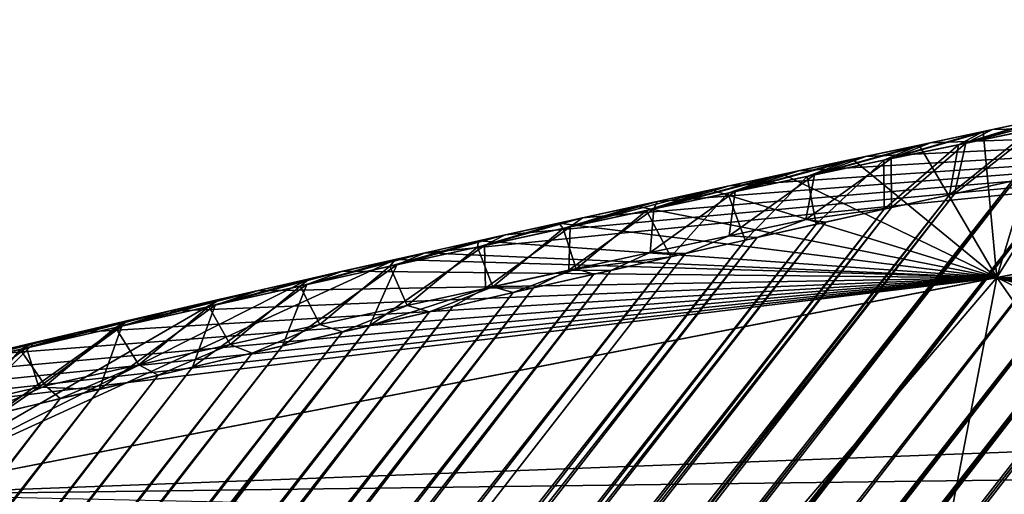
# Model space of a CAD drawing. Header units: millimetres. Extents: x -24 to 118, y -375 to 355.
# Tile 257 of 272: x 108.29 to 110.75, y 213.81 to 215. Entities that reach past the tile are written whole.
import ezdxf

# ---------------------------------------------------------------- set-up
doc = ezdxf.new("R2010")
doc.units = ezdxf.units.MM
doc.header["$LTSCALE"] = 52.148148
for name, color, linetype in [('16', 7, 'CONTINUOUS'), ('24', 7, 'CONTINUOUS'), ('48', 7, 'CONTINUOUS'), ('50', 7, 'CONTINUOUS')]:
    doc.layers.add(name, color=color, linetype=linetype)

msp = doc.modelspace()

# ---------------------------------------------------------------- linework, layer by layer
at = {"layer": '16', "color": 7, "linetype": 'CONTINUOUS', "true_color": 0xe0f2ff}
for points in [[(112.911, 214.7737, -10.0936), (110.7353, 214.3508, -13.6398), (111.0033, 214.7792, -9.2048), (112.911, 214.7737, -10.0936)], [(111.0033, 214.7792, -9.2048), (110.7353, 214.3508, -13.6398), (110.8554, 214.7483, -9.5427), (111.0033, 214.7792, -9.2048)], [(110.7326, 214.3502, 13.6434), (112.909, 214.7733, 10.0977), (109.3072, 214.4132, 12.5663), (110.7326, 214.3502, 13.6434)], [(109.3072, 214.4132, 12.5663), (112.909, 214.7733, 10.0977), (109.507, 214.4578, 12.2158), (109.3072, 214.4132, 12.5663)], [(109.507, 214.4578, 12.2158), (112.909, 214.7733, 10.0977), (109.7001, 214.5005, 11.8679), (109.507, 214.4578, 12.2158)], [(109.7001, 214.5005, 11.8679), (112.909, 214.7733, 10.0977), (109.8866, 214.5413, 11.5224), (109.7001, 214.5005, 11.8679)], [(109.8866, 214.5413, 11.5224), (112.909, 214.7733, 10.0977), (110.0667, 214.5804, 11.1793), (109.8866, 214.5413, 11.5224)], [(110.0667, 214.5804, 11.1793), (112.909, 214.7733, 10.0977), (110.2404, 214.6179, 10.8386), (110.0667, 214.5804, 11.1793)], [(110.2404, 214.6179, 10.8386), (112.909, 214.7733, 10.0977), (110.4078, 214.6537, 10.5003), (110.2404, 214.6179, 10.8386)], [(110.4078, 214.6537, 10.5003), (112.909, 214.7733, 10.0977), (110.5691, 214.688, 10.1645), (110.4078, 214.6537, 10.5003)], [(110.5691, 214.688, 10.1645), (112.909, 214.7733, 10.0977), (110.7243, 214.7208, 9.8309), (110.5691, 214.688, 10.1645)], [(110.7243, 214.7208, 9.8309), (112.909, 214.7733, 10.0977), (110.8736, 214.7522, 9.4997), (110.7243, 214.7208, 9.8309)], [(112.909, 214.7733, 10.0977), (110.7326, 214.3502, 13.6434), (114.5813, 214.4613, 11.1185), (112.909, 214.7733, 10.0977)], [(110.7353, 214.3508, -13.6398), (112.911, 214.7737, -10.0936), (112.7581, 214.0784, -14.2887), (110.7353, 214.3508, -13.6398)], [(110.8554, 214.7483, -9.5427), (110.7353, 214.3508, -13.6398), (110.7013, 214.7159, -9.8829), (110.8554, 214.7483, -9.5427)], [(110.7013, 214.7159, -9.8829), (110.7353, 214.3508, -13.6398), (110.541, 214.682, -10.2257), (110.7013, 214.7159, -9.8829)], [(110.541, 214.682, -10.2257), (110.7353, 214.3508, -13.6398), (110.3742, 214.6465, -10.5709), (110.541, 214.682, -10.2257)], [(110.3742, 214.6465, -10.5709), (110.7353, 214.3508, -13.6398), (110.2009, 214.6093, -10.9186), (110.3742, 214.6465, -10.5709)], [(110.2009, 214.6093, -10.9186), (110.7353, 214.3508, -13.6398), (110.021, 214.5704, -11.2689), (110.2009, 214.6093, -10.9186)], [(110.021, 214.5704, -11.2689), (110.7353, 214.3508, -13.6398), (109.8344, 214.5298, -11.6217), (110.021, 214.5704, -11.2689)], [(109.8344, 214.5298, -11.6217), (110.7353, 214.3508, -13.6398), (109.6409, 214.4873, -11.977), (109.8344, 214.5298, -11.6217)], [(109.6409, 214.4873, -11.977), (110.7353, 214.3508, -13.6398), (109.4405, 214.4429, -12.3349), (109.6409, 214.4873, -11.977)], [(114.5813, 214.4613, 11.1185), (110.7326, 214.3502, 13.6434), (114.1627, 214.375, 11.9388), (114.5813, 214.4613, 11.1185)], [(109.4405, 214.4429, -12.3349), (110.7353, 214.3508, -13.6398), (109.233, 214.3965, -12.6953), (109.4405, 214.4429, -12.3349)], [(109.1006, 214.3667, 12.9192), (110.7326, 214.3502, 13.6434), (109.3072, 214.4132, 12.5663), (109.1006, 214.3667, 12.9192)], [(110.7353, 214.3508, -13.6398), (107.9526, 213.8099, -16.7142), (109.233, 214.3965, -12.6953), (110.7353, 214.3508, -13.6398)], [(109.233, 214.3965, -12.6953), (107.9526, 213.8099, -16.7142), (109.018, 214.3478, -13.059), (109.233, 214.3965, -12.6953)], [(108.8871, 214.318, 13.2747), (110.7326, 214.3502, 13.6434), (109.1006, 214.3667, 12.9192), (108.8871, 214.318, 13.2747)], [(114.1627, 214.375, 11.9388), (110.7326, 214.3502, 13.6434), (113.7183, 214.2824, 12.741), (114.1627, 214.375, 11.9388)], [(107.9493, 213.8092, 16.7173), (110.7326, 214.3502, 13.6434), (107.294, 213.9358, 15.69), (107.9493, 213.8092, 16.7173)], [(107.294, 213.9358, 15.69), (110.7326, 214.3502, 13.6434), (107.5021, 213.9879, 15.3944), (107.294, 213.9358, 15.69)], [(107.5021, 213.9879, 15.3944), (110.7326, 214.3502, 13.6434), (107.7264, 214.0433, 15.0699), (107.5021, 213.9879, 15.3944)], [(107.7264, 214.0433, 15.0699), (110.7326, 214.3502, 13.6434), (107.9609, 214.1003, 14.7236), (107.7264, 214.0433, 15.0699)], [(110.7326, 214.3502, 13.6434), (107.9493, 213.8092, 16.7173), (112.2445, 213.971, 15.0179), (110.7326, 214.3502, 13.6434)], [(107.9526, 213.8099, -16.7142), (110.7353, 214.3508, -13.6398), (110.0036, 213.4931, -17.704), (107.9526, 213.8099, -16.7142)], [(109.018, 214.3478, -13.059), (107.9526, 213.8099, -16.7142), (108.7946, 214.2967, -13.427), (109.018, 214.3478, -13.059)], [(107.9609, 214.1003, 14.7236), (110.7326, 214.3502, 13.6434), (108.2023, 214.1582, 14.3592), (107.9609, 214.1003, 14.7236)], [(108.2023, 214.1582, 14.3592), (110.7326, 214.3502, 13.6434), (108.4381, 214.214, 13.9945), (108.2023, 214.1582, 14.3592)], [(108.4381, 214.214, 13.9945), (110.7326, 214.3502, 13.6434), (108.6664, 214.2672, 13.633), (108.4381, 214.214, 13.9945)], [(108.6664, 214.2672, 13.633), (110.7326, 214.3502, 13.6434), (108.8871, 214.318, 13.2747), (108.6664, 214.2672, 13.633)], [(110.0036, 213.4931, -17.704), (110.7353, 214.3508, -13.6398), (110.5937, 213.6184, -17.07), (110.0036, 213.4931, -17.704)], [(110.5937, 213.6184, -17.07), (110.7353, 214.3508, -13.6398), (111.1638, 213.7395, -16.4125), (110.5937, 213.6184, -17.07)], [(113.7183, 214.2824, 12.741), (110.7326, 214.3502, 13.6434), (113.2495, 214.1839, 13.5226), (113.7183, 214.2824, 12.741)], [(113.2495, 214.1839, 13.5226), (110.7326, 214.3502, 13.6434), (112.7577, 214.08, 14.2821), (113.2495, 214.1839, 13.5226)], [(112.7577, 214.08, 14.2821), (110.7326, 214.3502, 13.6434), (112.2445, 213.971, 15.0179), (112.7577, 214.08, 14.2821)], [(111.1638, 213.7395, -16.4125), (110.7353, 214.3508, -13.6398), (111.7147, 213.8567, -15.7299), (111.1638, 213.7395, -16.4125)], [(111.7147, 213.8567, -15.7299), (110.7353, 214.3508, -13.6398), (112.2465, 213.9698, -15.0218), (111.7147, 213.8567, -15.7299)], [(112.2465, 213.9698, -15.0218), (110.7353, 214.3508, -13.6398), (112.7581, 214.0784, -14.2887), (112.2465, 213.9698, -15.0218)], [(108.7946, 214.2967, -13.427), (107.9526, 213.8099, -16.7142), (108.5648, 214.2435, -13.796), (108.7946, 214.2967, -13.427)], [(108.5648, 214.2435, -13.796), (107.9526, 213.8099, -16.7142), (108.3308, 214.1886, -14.1623), (108.5648, 214.2435, -13.796)], [(108.3308, 214.1886, -14.1623), (107.9526, 213.8099, -16.7142), (108.1006, 214.1339, -14.5145), (108.3308, 214.1886, -14.1623)], [(112.2445, 213.971, 15.0179), (107.9493, 213.8092, 16.7173), (111.7108, 213.8575, 15.7289), (112.2445, 213.971, 15.0179)], [(111.7108, 213.8575, 15.7289), (107.9493, 213.8092, 16.7173), (111.1577, 213.7397, 16.4144), (111.7108, 213.8575, 15.7289)], [(108.2199, 213.1194, -19.3662), (107.9526, 213.8099, -16.7142), (108.8687, 213.2531, -18.8062), (108.2199, 213.1194, -19.3662)], [(108.8687, 213.2531, -18.8062), (107.9526, 213.8099, -16.7142), (109.4106, 213.3677, -18.2974), (108.8687, 213.2531, -18.8062)], [(109.4106, 213.3677, -18.2974), (107.9526, 213.8099, -16.7142), (110.0036, 213.4931, -17.704), (109.4106, 213.3677, -18.2974)]]:
    msp.add_3dface(points, dxfattribs=at)
at = {"layer": '24', "color": 7, "linetype": 'CONTINUOUS', "true_color": 0xe0f2ff}
for points in [[(102.1395, 201.5855, 1.6905), (102.0996, 201.5706, 2.0371), (112.5749, 214.9739, 2.0189), (102.1395, 201.5855, 1.6905)], [(112.5749, 214.9739, 2.0189), (102.0996, 201.5706, 2.0371), (112.5417, 214.9671, 2.319), (112.5749, 214.9739, 2.0189)], [(102.1203, 201.58, -1.8858), (102.1557, 201.5923, -1.542), (112.5839, 214.9758, -1.9331), (102.1203, 201.58, -1.8858)], [(112.5422, 214.9672, -2.3188), (102.1203, 201.58, -1.8858), (112.5839, 214.9758, -1.9331), (112.5422, 214.9672, -2.3188)], [(102.1713, 201.5964, 1.3426), (102.1395, 201.5855, 1.6905), (112.6273, 214.9846, 1.4235), (102.1713, 201.5964, 1.3426)], [(112.6273, 214.9846, 1.4235), (102.1395, 201.5855, 1.6905), (112.6034, 214.9797, 1.7204), (112.6273, 214.9846, 1.4235)], [(112.6034, 214.9797, 1.7204), (102.1395, 201.5855, 1.6905), (112.5749, 214.9739, 2.0189), (112.6034, 214.9797, 1.7204)], [(102.1557, 201.5923, -1.542), (102.1833, 201.6007, -1.1921), (112.6179, 214.9827, -1.5499), (102.1557, 201.5923, -1.542)], [(112.5839, 214.9758, -1.9331), (102.1557, 201.5923, -1.542), (112.6179, 214.9827, -1.5499), (112.5839, 214.9758, -1.9331)], [(102.1951, 201.6038, 0.9898), (102.1713, 201.5964, 1.3426), (112.6466, 214.9886, 1.128), (102.1951, 201.6038, 0.9898)], [(112.6466, 214.9886, 1.128), (102.1713, 201.5964, 1.3426), (112.6273, 214.9846, 1.4235), (112.6466, 214.9886, 1.128)], [(102.1833, 201.6007, -1.1921), (102.2037, 201.6064, -0.8339), (112.6444, 214.9881, -1.1693), (102.1833, 201.6007, -1.1921)], [(112.6179, 214.9827, -1.5499), (102.1833, 201.6007, -1.1921), (112.6444, 214.9881, -1.1693), (112.6179, 214.9827, -1.5499)], [(102.2116, 201.6084, 0.6295), (102.1951, 201.6038, 0.9898), (112.6615, 214.9916, 0.8339), (102.2116, 201.6084, 0.6295)], [(112.6615, 214.9916, 0.8339), (102.1951, 201.6038, 0.9898), (112.6466, 214.9886, 1.128), (112.6615, 214.9916, 0.8339)], [(102.2037, 201.6064, -0.8339), (102.2168, 201.6098, -0.47), (112.6634, 214.992, -0.7909), (102.2037, 201.6064, -0.8339)], [(112.6444, 214.9881, -1.1693), (102.2037, 201.6064, -0.8339), (112.6634, 214.992, -0.7909), (112.6444, 214.9881, -1.1693)], [(102.2208, 201.6108, 0.2644), (102.2116, 201.6084, 0.6295), (112.6719, 214.9937, 0.5411), (102.2208, 201.6108, 0.2644)], [(112.6719, 214.9937, 0.5411), (102.2116, 201.6084, 0.6295), (112.6615, 214.9916, 0.8339), (112.6719, 214.9937, 0.5411)], [(102.2168, 201.6098, -0.47), (102.2225, 201.6112, -0.103), (112.6751, 214.9944, -0.4148), (102.2168, 201.6098, -0.47)], [(112.6634, 214.992, -0.7909), (102.2168, 201.6098, -0.47), (112.6751, 214.9944, -0.4148), (112.6634, 214.992, -0.7909)], [(102.2225, 201.6112, -0.103), (102.2208, 201.6108, 0.2644), (112.6794, 214.9953, -0.0406), (102.2225, 201.6112, -0.103)], [(112.6794, 214.9953, -0.0406), (102.2208, 201.6108, 0.2644), (112.6778, 214.995, 0.2496), (112.6794, 214.9953, -0.0406)], [(112.6778, 214.995, 0.2496), (102.2208, 201.6108, 0.2644), (112.6719, 214.9937, 0.5411), (112.6778, 214.995, 0.2496)], [(112.6751, 214.9944, -0.4148), (102.2225, 201.6112, -0.103), (112.6794, 214.9953, -0.0406), (112.6751, 214.9944, -0.4148)], [(101.9974, 201.5307, 2.7218), (101.9364, 201.5066, 3.0574), (112.4612, 214.9505, 2.9242), (101.9974, 201.5307, 2.7218)], [(112.4612, 214.9505, 2.9242), (101.9364, 201.5066, 3.0574), (112.4138, 214.9407, 3.2294), (112.4612, 214.9505, 2.9242)], [(101.9676, 201.5194, -2.8985), (102.0256, 201.543, -2.565), (112.4927, 214.957, -2.7072), (101.9676, 201.5194, -2.8985)], [(112.4353, 214.9452, -3.0985), (101.9676, 201.5194, -2.8985), (112.4927, 214.957, -2.7072), (112.4353, 214.9452, -3.0985)], [(102.052, 201.5522, 2.3813), (101.9974, 201.5307, 2.7218), (112.5039, 214.9593, 2.6207), (102.052, 201.5522, 2.3813)], [(112.5039, 214.9593, 2.6207), (101.9974, 201.5307, 2.7218), (112.4612, 214.9505, 2.9242), (112.5039, 214.9593, 2.6207)], [(102.0256, 201.543, -2.565), (102.0767, 201.5633, -2.2272), (112.5422, 214.9672, -2.3188), (102.0256, 201.543, -2.565)], [(112.4927, 214.957, -2.7072), (102.0256, 201.543, -2.565), (112.5422, 214.9672, -2.3188), (112.4927, 214.957, -2.7072)], [(102.0996, 201.5706, 2.0371), (102.052, 201.5522, 2.3813), (112.5417, 214.9671, 2.319), (102.0996, 201.5706, 2.0371)], [(112.5417, 214.9671, 2.319), (102.052, 201.5522, 2.3813), (112.5039, 214.9593, 2.6207), (112.5417, 214.9671, 2.319)], [(102.0767, 201.5633, -2.2272), (102.1203, 201.58, -1.8858), (112.5422, 214.9672, -2.3188), (102.0767, 201.5633, -2.2272)], [(101.8132, 201.4558, -3.6391), (101.9035, 201.493, -3.2266), (112.3265, 214.9226, -3.7309), (101.8132, 201.4558, -3.6391)], [(112.2642, 214.9097, -4.0502), (101.8132, 201.4558, -3.6391), (112.3265, 214.9226, -3.7309), (112.2642, 214.9097, -4.0502)], [(101.9364, 201.5066, 3.0574), (101.8609, 201.4765, 3.4277), (112.4138, 214.9407, 3.2294), (101.9364, 201.5066, 3.0574)], [(112.4138, 214.9407, 3.2294), (101.8609, 201.4765, 3.4277), (112.3614, 214.9298, 3.5365), (112.4138, 214.9407, 3.2294)], [(112.3614, 214.9298, 3.5365), (101.8609, 201.4765, 3.4277), (112.304, 214.9179, 3.8455), (112.3614, 214.9298, 3.5365)], [(101.9035, 201.493, -3.2266), (101.9676, 201.5194, -2.8985), (112.4353, 214.9452, -3.0985), (101.9035, 201.493, -3.2266)], [(112.3835, 214.9344, -3.4138), (101.9035, 201.493, -3.2266), (112.4353, 214.9452, -3.0985), (112.3835, 214.9344, -3.4138)], [(112.3265, 214.9226, -3.7309), (101.9035, 201.493, -3.2266), (112.3835, 214.9344, -3.4138), (112.3265, 214.9226, -3.7309)], [(101.7791, 201.4438, 3.7887), (101.6917, 201.4084, 4.1388), (112.2415, 214.9049, 4.1565), (101.7791, 201.4438, 3.7887)], [(112.2415, 214.9049, 4.1565), (101.6917, 201.4084, 4.1388), (112.1739, 214.8908, 4.4695), (112.2415, 214.9049, 4.1565)], [(101.7156, 201.4156, -4.0391), (101.8132, 201.4558, -3.6391), (112.2642, 214.9097, -4.0502), (101.7156, 201.4156, -4.0391)], [(112.1964, 214.8956, -4.3716), (101.7156, 201.4156, -4.0391), (112.2642, 214.9097, -4.0502), (112.1964, 214.8956, -4.3716)], [(101.8609, 201.4765, 3.4277), (101.7791, 201.4438, 3.7887), (112.304, 214.9179, 3.8455), (101.8609, 201.4765, 3.4277)], [(112.304, 214.9179, 3.8455), (101.7791, 201.4438, 3.7887), (112.2415, 214.9049, 4.1565), (112.304, 214.9179, 3.8455)], [(101.5964, 201.3673, 4.4796), (101.4935, 201.3203, 4.8117), (112.1011, 214.8756, 4.7845), (101.5964, 201.3673, 4.4796)], [(112.1011, 214.8756, 4.7845), (101.4935, 201.3203, 4.8117), (112.0502, 214.865, 4.9932), (112.1011, 214.8756, 4.7845)], [(101.4967, 201.32, -4.7997), (101.6111, 201.3716, -4.4255), (112.1231, 214.8803, -4.6951), (101.4967, 201.32, -4.7997)], [(112.0442, 214.8638, -5.0209), (101.4967, 201.32, -4.7997), (112.1231, 214.8803, -4.6951), (112.0442, 214.8638, -5.0209)], [(101.6917, 201.4084, 4.1388), (101.5964, 201.3673, 4.4796), (112.1739, 214.8908, 4.4695), (101.6917, 201.4084, 4.1388)], [(112.1739, 214.8908, 4.4695), (101.5964, 201.3673, 4.4796), (112.1011, 214.8756, 4.7845), (112.1739, 214.8908, 4.4695)], [(101.6111, 201.3716, -4.4255), (101.7156, 201.4156, -4.0391), (112.1964, 214.8956, -4.3716), (101.6111, 201.3716, -4.4255)], [(112.1231, 214.8803, -4.6951), (101.6111, 201.3716, -4.4255), (112.1964, 214.8956, -4.3716), (112.1231, 214.8803, -4.6951)], [(101.3741, 201.2621, -5.1626), (101.4967, 201.32, -4.7997), (112.0442, 214.8638, -5.0209), (101.3741, 201.2621, -5.1626)], [(111.9556, 214.8452, -5.3636), (101.3741, 201.2621, -5.1626), (112.0442, 214.8638, -5.0209), (111.9556, 214.8452, -5.3636)], [(101.4935, 201.3203, 4.8117), (101.3842, 201.2688, 5.1358), (112.0502, 214.865, 4.9932), (101.4935, 201.3203, 4.8117)], [(112.0502, 214.865, 4.9932), (101.3842, 201.2688, 5.1358), (111.9392, 214.8417, 5.4212), (112.0502, 214.865, 4.9932)], [(101.2449, 201.1997, -5.5151), (101.3741, 201.2621, -5.1626), (111.869, 214.827, -5.6794), (101.2449, 201.1997, -5.5151)], [(111.7726, 214.8066, -6.0123), (101.2449, 201.1997, -5.5151), (111.869, 214.827, -5.6794), (111.7726, 214.8066, -6.0123)], [(101.3842, 201.2688, 5.1358), (101.2698, 201.214, 5.452), (111.9392, 214.8417, 5.4212), (101.3842, 201.2688, 5.1358)], [(111.9392, 214.8417, 5.4212), (101.2698, 201.214, 5.452), (111.85, 214.8229, 5.7428), (111.9392, 214.8417, 5.4212)], [(111.869, 214.827, -5.6794), (101.3741, 201.2621, -5.1626), (111.9556, 214.8452, -5.3636), (111.869, 214.827, -5.6794)], [(101.1516, 201.1573, 5.7609), (100.9901, 201.081, 6.1618), (111.7552, 214.8029, 6.0667), (101.1516, 201.1573, 5.7609)], [(111.7552, 214.8029, 6.0667), (100.9901, 201.081, 6.1618), (111.6546, 214.7815, 6.393), (111.7552, 214.8029, 6.0667)], [(101.1109, 201.1346, -5.8583), (101.2449, 201.1997, -5.5151), (111.7726, 214.8066, -6.0123), (101.1109, 201.1346, -5.8583)], [(111.6701, 214.7849, -6.3476), (101.1109, 201.1346, -5.8583), (111.7726, 214.8066, -6.0123), (111.6701, 214.7849, -6.3476)], [(101.2698, 201.214, 5.452), (101.1516, 201.1573, 5.7609), (111.85, 214.8229, 5.7428), (101.2698, 201.214, 5.452)], [(111.85, 214.8229, 5.7428), (101.1516, 201.1573, 5.7609), (111.7552, 214.8029, 6.0667), (111.85, 214.8229, 5.7428)], [(100.9901, 201.081, 6.1618), (100.8253, 201.0043, 6.5502), (111.6546, 214.7815, 6.393), (100.9901, 201.081, 6.1618)], [(111.6546, 214.7815, 6.393), (100.8253, 201.0043, 6.5502), (111.5482, 214.7589, 6.7216), (111.6546, 214.7815, 6.393)], [(100.9505, 201.0578, -6.2479), (101.1109, 201.1346, -5.8583), (111.6701, 214.7849, -6.3476), (100.9505, 201.0578, -6.2479)], [(111.5614, 214.7618, -6.6854), (100.9505, 201.0578, -6.2479), (111.6701, 214.7849, -6.3476), (111.5614, 214.7618, -6.6854)], [(100.7869, 200.9808, -6.6263), (100.9505, 201.0578, -6.2479), (111.5614, 214.7618, -6.6854), (100.7869, 200.9808, -6.6263)], [(111.4464, 214.7373, -7.0257), (100.7869, 200.9808, -6.6263), (111.5614, 214.7618, -6.6854), (111.4464, 214.7373, -7.0257)], [(111.5482, 214.7589, 6.7216), (100.8253, 201.0043, 6.5502), (111.4358, 214.7349, 7.0527), (111.5482, 214.7589, 6.7216)], [(100.6173, 200.8987, -6.9915), (100.7869, 200.9808, -6.6263), (111.4464, 214.7373, -7.0257), (100.6173, 200.8987, -6.9915)], [(111.325, 214.7113, -7.3686), (100.6173, 200.8987, -6.9915), (111.4464, 214.7373, -7.0257), (111.325, 214.7113, -7.3686)], [(100.8253, 201.0043, 6.5502), (100.654, 200.9221, 6.9247), (111.4358, 214.7349, 7.0527), (100.8253, 201.0043, 6.5502)], [(111.4358, 214.7349, 7.0527), (100.654, 200.9221, 6.9247), (111.3173, 214.7096, 7.3861), (111.4358, 214.7349, 7.0527)], [(100.4429, 200.8124, -7.3445), (100.6173, 200.8987, -6.9915), (111.325, 214.7113, -7.3686), (100.4429, 200.8124, -7.3445)], [(111.197, 214.6838, -7.7141), (100.4429, 200.8124, -7.3445), (111.325, 214.7113, -7.3686), (111.197, 214.6838, -7.7141)], [(100.654, 200.9221, 6.9247), (100.4776, 200.8356, 7.2863), (111.3173, 214.7096, 7.3861), (100.654, 200.9221, 6.9247)], [(111.3173, 214.7096, 7.3861), (100.4776, 200.8356, 7.2863), (111.1927, 214.6828, 7.7221), (111.3173, 214.7096, 7.3861)], [(100.265, 200.7237, -7.6866), (100.4429, 200.8124, -7.3445), (111.197, 214.6838, -7.7141), (100.265, 200.7237, -7.6866)], [(111.0623, 214.6547, -8.0622), (100.265, 200.7237, -7.6866), (111.197, 214.6838, -7.7141), (111.0623, 214.6547, -8.0622)], [(100.4776, 200.8356, 7.2863), (100.2976, 200.7464, 7.6364), (111.1927, 214.6828, 7.7221), (100.4776, 200.8356, 7.2863)], [(111.1927, 214.6828, 7.7221), (100.2976, 200.7464, 7.6364), (111.0617, 214.6545, 8.0605), (111.1927, 214.6828, 7.7221)], [(100.0851, 200.6343, -8.0193), (100.265, 200.7237, -7.6866), (111.0623, 214.6547, -8.0622), (100.0851, 200.6343, -8.0193)], [(110.9208, 214.624, -8.413), (100.0851, 200.6343, -8.0193), (111.0623, 214.6547, -8.0622), (110.9208, 214.624, -8.413)], [(100.2976, 200.7464, 7.6364), (100.1155, 200.6566, 7.9764), (111.0617, 214.6545, 8.0605), (100.2976, 200.7464, 7.6364)], [(111.0617, 214.6545, 8.0605), (100.1155, 200.6566, 7.9764), (110.9242, 214.6247, 8.4014), (111.0617, 214.6545, 8.0605)], [(99.8681, 200.528, -8.4074), (100.0851, 200.6343, -8.0193), (110.9208, 214.624, -8.413), (99.8681, 200.528, -8.4074)], [(110.7724, 214.5917, -8.7664), (99.8681, 200.528, -8.4074), (110.9208, 214.624, -8.413), (110.7724, 214.5917, -8.7664)], [(100.1155, 200.6566, 7.9764), (99.896, 200.5499, 8.3726), (110.9242, 214.6247, 8.4014), (100.1155, 200.6566, 7.9764)], [(110.9242, 214.6247, 8.4014), (99.896, 200.5499, 8.3726), (110.7802, 214.5933, 8.7449), (110.9242, 214.6247, 8.4014)], [(99.6489, 200.4201, -8.7822), (99.8681, 200.528, -8.4074), (110.7724, 214.5917, -8.7664), (99.6489, 200.4201, -8.7822)], [(110.6168, 214.5576, -9.1226), (99.6489, 200.4201, -8.7822), (110.7724, 214.5917, -8.7664), (110.6168, 214.5576, -9.1226)], [(99.896, 200.5499, 8.3726), (99.6744, 200.4417, 8.7546), (110.7802, 214.5933, 8.7449), (99.896, 200.5499, 8.3726)], [(110.7802, 214.5933, 8.7449), (99.6744, 200.4417, 8.7546), (110.6295, 214.5604, 9.0909), (110.7802, 214.5933, 8.7449)], [(99.4274, 200.3096, -9.1434), (99.6489, 200.4201, -8.7822), (110.6168, 214.5576, -9.1226), (99.4274, 200.3096, -9.1434)], [(110.4541, 214.5218, -9.4814), (99.4274, 200.3096, -9.1434), (110.6168, 214.5576, -9.1226), (110.4541, 214.5218, -9.4814)], [(99.6744, 200.4417, 8.7546), (99.4505, 200.3307, 9.1221), (110.6295, 214.5604, 9.0909), (99.6744, 200.4417, 8.7546)], [(110.6295, 214.5604, 9.0909), (99.4505, 200.3307, 9.1221), (110.472, 214.5257, 9.4395), (110.6295, 214.5604, 9.0909)], [(99.2038, 200.1959, -9.491), (99.4274, 200.3096, -9.1434), (110.4541, 214.5218, -9.4814), (99.2038, 200.1959, -9.491)], [(110.284, 214.4842, -9.8428), (99.2038, 200.1959, -9.491), (110.4541, 214.5218, -9.4814), (110.284, 214.4842, -9.8428)], [(99.4505, 200.3307, 9.1221), (99.2247, 200.2164, 9.4751), (110.472, 214.5257, 9.4395), (99.4505, 200.3307, 9.1221)], [(110.472, 214.5257, 9.4395), (99.2247, 200.2164, 9.4751), (110.3076, 214.4893, 9.7906), (110.472, 214.5257, 9.4395)], [(98.9786, 200.0787, -9.8251), (99.2038, 200.1959, -9.491), (110.284, 214.4842, -9.8428), (98.9786, 200.0787, -9.8251)], [(110.1064, 214.4446, -10.207), (98.9786, 200.0787, -9.8251), (110.284, 214.4842, -9.8428), (110.1064, 214.4446, -10.207)], [(99.2247, 200.2164, 9.4751), (98.9972, 200.0985, 9.8136), (110.3076, 214.4893, 9.7906), (99.2247, 200.2164, 9.4751)], [(110.3076, 214.4893, 9.7906), (98.9972, 200.0985, 9.8136), (110.136, 214.4511, 10.1442), (110.3076, 214.4893, 9.7906)], [(98.6921, 199.9194, -10.2169), (98.9786, 200.0787, -9.8251), (110.1064, 214.4446, -10.207), (98.6921, 199.9194, -10.2169)], [(109.9211, 214.4031, -10.5739), (98.6921, 199.9194, -10.2169), (110.1064, 214.4446, -10.207), (109.9211, 214.4031, -10.5739)], [(110.136, 214.4511, 10.1442), (98.9972, 200.0985, 9.8136), (98.709, 199.9426, 10.2039), (110.136, 214.4511, 10.1442)], [(109.9573, 214.4111, 10.5004), (110.136, 214.4511, 10.1442), (98.709, 199.9426, 10.2039), (109.9573, 214.4111, 10.5004)], [(109.7712, 214.3691, 10.8592), (109.9573, 214.4111, 10.5004), (98.709, 199.9426, 10.2039), (109.7712, 214.3691, 10.8592)], [(98.3819, 199.7277, -10.5923), (98.6921, 199.9194, -10.2169), (109.9211, 214.4031, -10.5739), (98.3819, 199.7277, -10.5923)], [(109.728, 214.3594, -10.9435), (98.3819, 199.7277, -10.5923), (109.9211, 214.4031, -10.5739), (109.728, 214.3594, -10.9435)], [(98.0484, 199.5032, -10.9515), (98.3819, 199.7277, -10.5923), (109.728, 214.3594, -10.9435), (98.0484, 199.5032, -10.9515)], [(109.5269, 214.3137, -11.3159), (98.0484, 199.5032, -10.9515), (109.728, 214.3594, -10.9435), (109.5269, 214.3137, -11.3159)], [(109.5776, 214.3252, 11.2206), (109.7712, 214.3691, 10.8592), (98.3982, 199.7503, 10.5822), (109.5776, 214.3252, 11.2206)], [(98.3982, 199.7503, 10.5822), (109.7712, 214.3691, 10.8592), (98.709, 199.9426, 10.2039), (98.3982, 199.7503, 10.5822)], [(97.6906, 199.2442, -11.2953), (98.0484, 199.5032, -10.9515), (109.5269, 214.3137, -11.3159), (97.6906, 199.2442, -11.2953)], [(109.3178, 214.2657, -11.691), (97.6906, 199.2442, -11.2953), (109.5269, 214.3137, -11.3159), (109.3178, 214.2657, -11.691)], [(109.3764, 214.2791, 11.5845), (109.5776, 214.3252, 11.2206), (98.0646, 199.5228, 10.9462), (109.3764, 214.2791, 11.5845)], [(98.0646, 199.5228, 10.9462), (109.5776, 214.3252, 11.2206), (98.3982, 199.7503, 10.5822), (98.0646, 199.5228, 10.9462)], [(97.3105, 198.9518, -11.6229), (97.6906, 199.2442, -11.2953), (109.3178, 214.2657, -11.691), (97.3105, 198.9518, -11.6229)], [(109.1004, 214.2153, -12.0688), (97.3105, 198.9518, -11.6229), (109.3178, 214.2657, -11.691), (109.1004, 214.2153, -12.0688)], [(109.1675, 214.2308, 11.9511), (109.3764, 214.2791, 11.5845), (97.706, 199.2622, 11.2922), (109.1675, 214.2308, 11.9511)], [(97.706, 199.2622, 11.2922), (109.3764, 214.2791, 11.5845), (98.0646, 199.5228, 10.9462), (97.706, 199.2622, 11.2922)], [(96.9125, 198.6292, -11.9321), (97.3105, 198.9518, -11.6229), (109.1004, 214.2153, -12.0688), (96.9125, 198.6292, -11.9321)], [(108.8745, 214.1625, -12.4494), (96.9125, 198.6292, -11.9321), (109.1004, 214.2153, -12.0688), (108.8745, 214.1625, -12.4494)], [(108.9505, 214.1803, 12.3203), (109.1675, 214.2308, 11.9511), (96.9246, 198.646, 11.9313), (108.9505, 214.1803, 12.3203)], [(96.9246, 198.646, 11.9313), (109.1675, 214.2308, 11.9511), (97.324, 198.97, 11.6199), (96.9246, 198.646, 11.9313)], [(97.324, 198.97, 11.6199), (109.1675, 214.2308, 11.9511), (97.706, 199.2622, 11.2922), (97.324, 198.97, 11.6199)], [(96.4976, 198.2773, -12.2232), (96.9125, 198.6292, -11.9321), (108.8745, 214.1625, -12.4494), (96.4976, 198.2773, -12.2232)], [(108.64, 214.1071, -12.8329), (96.4976, 198.2773, -12.2232), (108.8745, 214.1625, -12.4494), (108.64, 214.1071, -12.8329)], [(108.7256, 214.1273, 12.6921), (108.9505, 214.1803, 12.3203), (96.5083, 198.292, 12.224), (108.7256, 214.1273, 12.6921)], [(96.5083, 198.292, 12.224), (108.9505, 214.1803, 12.3203), (96.9246, 198.646, 11.9313), (96.5083, 198.292, 12.224)], [(108.4924, 214.0718, 13.0665), (108.7256, 214.1273, 12.6921), (96.0741, 197.9086, 12.4958), (108.4924, 214.0718, 13.0665)], [(96.0741, 197.9086, 12.4958), (108.7256, 214.1273, 12.6921), (96.5083, 198.292, 12.224), (96.0741, 197.9086, 12.4958)], [(96.0655, 197.8946, -12.4959), (96.4976, 198.2773, -12.2232), (108.64, 214.1071, -12.8329), (96.0655, 197.8946, -12.4959)], [(108.3954, 214.0486, -13.221), (96.0655, 197.8946, -12.4959), (108.64, 214.1071, -12.8329), (108.3954, 214.0486, -13.221)], [(108.4924, 214.0718, 13.0665), (95.2925, 197.1707, 12.9188), (108.2505, 214.0136, 13.444), (108.4924, 214.0718, 13.0665)], [(95.2925, 197.1707, 12.9188), (108.4924, 214.0718, 13.0665), (95.6258, 197.493, 12.7485), (95.2925, 197.1707, 12.9188)], [(95.6258, 197.493, 12.7485), (108.4924, 214.0718, 13.0665), (96.0741, 197.9086, 12.4958), (95.6258, 197.493, 12.7485)], [(95.2946, 197.1696, -12.9089), (95.6191, 197.4812, -12.7461), (108.3954, 214.0486, -13.221), (95.2946, 197.1696, -12.9089)], [(108.1438, 213.9877, -13.6092), (95.2946, 197.1696, -12.9089), (108.3954, 214.0486, -13.221), (108.1438, 213.9877, -13.6092)], [(95.6191, 197.4812, -12.7461), (96.0655, 197.8946, -12.4959), (108.3954, 214.0486, -13.221), (95.6191, 197.4812, -12.7461)]]:
    msp.add_3dface(points, dxfattribs=at)
at = {"layer": '48', "color": 7, "linetype": 'CONTINUOUS', "true_color": 0xe0f2ff}
for points in [[(110.8554, 214.7483, -9.5427), (110.7013, 214.7159, -9.8829), (110.6391, 214.683, -9.5138), (110.8554, 214.7483, -9.5427)], [(110.819, 214.7204, -9.1071), (110.8554, 214.7483, -9.5427), (110.6391, 214.683, -9.5138), (110.819, 214.7204, -9.1071)], [(110.7013, 214.7159, -9.8829), (110.541, 214.682, -10.2257), (110.4531, 214.6442, -9.9176), (110.7013, 214.7159, -9.8829)], [(110.6391, 214.683, -9.5138), (110.7013, 214.7159, -9.8829), (110.4531, 214.6442, -9.9176), (110.6391, 214.683, -9.5138)], [(110.819, 214.7204, -9.1071), (110.6391, 214.683, -9.5138), (110.6168, 214.5576, -9.1226), (110.819, 214.7204, -9.1071)], [(110.7724, 214.5917, -8.7664), (110.819, 214.7204, -9.1071), (110.6168, 214.5576, -9.1226), (110.7724, 214.5917, -8.7664)], [(110.541, 214.682, -10.2257), (110.3742, 214.6465, -10.5709), (110.2612, 214.6038, -10.3185), (110.541, 214.682, -10.2257)], [(110.4531, 214.6442, -9.9176), (110.541, 214.682, -10.2257), (110.2612, 214.6038, -10.3185), (110.4531, 214.6442, -9.9176)], [(110.6391, 214.683, -9.5138), (110.4531, 214.6442, -9.9176), (110.4541, 214.5218, -9.4814), (110.6391, 214.683, -9.5138)], [(110.6168, 214.5576, -9.1226), (110.6391, 214.683, -9.5138), (110.4541, 214.5218, -9.4814), (110.6168, 214.5576, -9.1226)], [(110.3742, 214.6465, -10.5709), (110.2009, 214.6093, -10.9186), (110.0635, 214.5619, -10.7165), (110.3742, 214.6465, -10.5709)], [(110.2612, 214.6038, -10.3185), (110.3742, 214.6465, -10.5709), (110.0635, 214.5619, -10.7165), (110.2612, 214.6038, -10.3185)], [(110.4531, 214.6442, -9.9176), (110.2612, 214.6038, -10.3185), (110.284, 214.4842, -9.8428), (110.4531, 214.6442, -9.9176)], [(110.4541, 214.5218, -9.4814), (110.4531, 214.6442, -9.9176), (110.284, 214.4842, -9.8428), (110.4541, 214.5218, -9.4814)], [(110.2009, 214.6093, -10.9186), (110.021, 214.5704, -11.2689), (109.8602, 214.5185, -11.1116), (110.2009, 214.6093, -10.9186)], [(110.0635, 214.5619, -10.7165), (110.2009, 214.6093, -10.9186), (109.8602, 214.5185, -11.1116), (110.0635, 214.5619, -10.7165)], [(110.2612, 214.6038, -10.3185), (110.0635, 214.5619, -10.7165), (110.1064, 214.4446, -10.207), (110.2612, 214.6038, -10.3185)], [(110.284, 214.4842, -9.8428), (110.2612, 214.6038, -10.3185), (110.1064, 214.4446, -10.207), (110.284, 214.4842, -9.8428)], [(110.021, 214.5704, -11.2689), (109.8344, 214.5298, -11.6217), (109.6516, 214.4736, -11.5038), (110.021, 214.5704, -11.2689)], [(109.8602, 214.5185, -11.1116), (110.021, 214.5704, -11.2689), (109.6516, 214.4736, -11.5038), (109.8602, 214.5185, -11.1116)], [(110.0635, 214.5619, -10.7165), (109.8602, 214.5185, -11.1116), (109.9211, 214.4031, -10.5739), (110.0635, 214.5619, -10.7165)], [(110.1064, 214.4446, -10.207), (110.0635, 214.5619, -10.7165), (109.9211, 214.4031, -10.5739), (110.1064, 214.4446, -10.207)], [(109.8344, 214.5298, -11.6217), (109.6409, 214.4873, -11.977), (109.6516, 214.4736, -11.5038), (109.8344, 214.5298, -11.6217)], [(109.8602, 214.5185, -11.1116), (109.6516, 214.4736, -11.5038), (109.6843, 214.3731, -11.0709), (109.8602, 214.5185, -11.1116)], [(109.9211, 214.4031, -10.5739), (109.8602, 214.5185, -11.1116), (109.6843, 214.3731, -11.0709), (109.9211, 214.4031, -10.5739)], [(109.6409, 214.4873, -11.977), (109.4405, 214.4429, -12.3349), (109.4376, 214.4272, -11.893), (109.6409, 214.4873, -11.977)], [(109.6516, 214.4736, -11.5038), (109.6409, 214.4873, -11.977), (109.4376, 214.4272, -11.893), (109.6516, 214.4736, -11.5038)], [(109.6516, 214.4736, -11.5038), (109.4376, 214.4272, -11.893), (109.4758, 214.3281, -11.4577), (109.6516, 214.4736, -11.5038)], [(109.6843, 214.3731, -11.0709), (109.6516, 214.4736, -11.5038), (109.4758, 214.3281, -11.4577), (109.6843, 214.3731, -11.0709)], [(109.4405, 214.4429, -12.3349), (109.233, 214.3965, -12.6953), (109.2187, 214.3793, -12.2792), (109.4405, 214.4429, -12.3349)], [(109.4376, 214.4272, -11.893), (109.4405, 214.4429, -12.3349), (109.2187, 214.3793, -12.2792), (109.4376, 214.4272, -11.893)], [(109.4376, 214.4272, -11.893), (109.2187, 214.3793, -12.2792), (109.2622, 214.2816, -11.8415), (109.4376, 214.4272, -11.893)], [(109.4758, 214.3281, -11.4577), (109.4376, 214.4272, -11.893), (109.2622, 214.2816, -11.8415), (109.4758, 214.3281, -11.4577)], [(109.233, 214.3965, -12.6953), (109.018, 214.3478, -13.059), (108.9948, 214.3298, -12.6625), (109.233, 214.3965, -12.6953)], [(109.2187, 214.3793, -12.2792), (109.233, 214.3965, -12.6953), (108.9948, 214.3298, -12.6625), (109.2187, 214.3793, -12.2792)], [(109.728, 214.3594, -10.9435), (109.9211, 214.4031, -10.5739), (109.6843, 214.3731, -11.0709), (109.728, 214.3594, -10.9435)], [(109.2187, 214.3793, -12.2792), (108.9948, 214.3298, -12.6625), (109.0435, 214.2336, -12.2225), (109.2187, 214.3793, -12.2792)], [(109.2622, 214.2816, -11.8415), (109.2187, 214.3793, -12.2792), (109.0435, 214.2336, -12.2225), (109.2622, 214.2816, -11.8415)], [(109.5269, 214.3137, -11.3159), (109.6843, 214.3731, -11.0709), (109.4758, 214.3281, -11.4577), (109.5269, 214.3137, -11.3159)], [(109.5269, 214.3137, -11.3159), (109.728, 214.3594, -10.9435), (109.6843, 214.3731, -11.0709), (109.5269, 214.3137, -11.3159)], [(109.018, 214.3478, -13.059), (108.7946, 214.2967, -13.427), (108.7662, 214.2787, -13.0429), (109.018, 214.3478, -13.059)], [(108.9948, 214.3298, -12.6625), (109.018, 214.3478, -13.059), (108.7662, 214.2787, -13.0429), (108.9948, 214.3298, -12.6625)], [(108.9948, 214.3298, -12.6625), (108.7662, 214.2787, -13.0429), (108.8199, 214.1841, -12.6004), (108.9948, 214.3298, -12.6625)], [(109.0435, 214.2336, -12.2225), (108.9948, 214.3298, -12.6625), (108.8199, 214.1841, -12.6004), (109.0435, 214.2336, -12.2225)], [(109.3178, 214.2657, -11.691), (109.4758, 214.3281, -11.4577), (109.2622, 214.2816, -11.8415), (109.3178, 214.2657, -11.691)], [(109.3178, 214.2657, -11.691), (109.5269, 214.3137, -11.3159), (109.4758, 214.3281, -11.4577), (109.3178, 214.2657, -11.691)], [(108.7946, 214.2967, -13.427), (108.5648, 214.2435, -13.796), (108.533, 214.226, -13.4204), (108.7946, 214.2967, -13.427)], [(108.7662, 214.2787, -13.0429), (108.7946, 214.2967, -13.427), (108.533, 214.226, -13.4204), (108.7662, 214.2787, -13.0429)], [(108.7662, 214.2787, -13.0429), (108.533, 214.226, -13.4204), (108.5916, 214.133, -12.9755), (108.7662, 214.2787, -13.0429)], [(108.8199, 214.1841, -12.6004), (108.7662, 214.2787, -13.0429), (108.5916, 214.133, -12.9755), (108.8199, 214.1841, -12.6004)], [(109.1004, 214.2153, -12.0688), (109.2622, 214.2816, -11.8415), (109.0435, 214.2336, -12.2225), (109.1004, 214.2153, -12.0688)], [(109.1004, 214.2153, -12.0688), (109.3178, 214.2657, -11.691), (109.2622, 214.2816, -11.8415), (109.1004, 214.2153, -12.0688)], [(108.5648, 214.2435, -13.796), (108.3308, 214.1886, -14.1623), (108.2954, 214.1717, -13.7949), (108.5648, 214.2435, -13.796)], [(108.533, 214.226, -13.4204), (108.5648, 214.2435, -13.796), (108.2954, 214.1717, -13.7949), (108.533, 214.226, -13.4204)], [(108.8745, 214.1625, -12.4494), (109.0435, 214.2336, -12.2225), (108.8199, 214.1841, -12.6004), (108.8745, 214.1625, -12.4494)], [(108.8745, 214.1625, -12.4494), (109.1004, 214.2153, -12.0688), (109.0435, 214.2336, -12.2225), (108.8745, 214.1625, -12.4494)], [(108.533, 214.226, -13.4204), (108.2954, 214.1717, -13.7949), (108.3588, 214.0804, -13.3476), (108.533, 214.226, -13.4204)], [(108.5916, 214.133, -12.9755), (108.533, 214.226, -13.4204), (108.3588, 214.0804, -13.3476), (108.5916, 214.133, -12.9755)], [(108.3308, 214.1886, -14.1623), (108.1006, 214.1339, -14.5145), (108.0536, 214.1157, -14.1666), (108.3308, 214.1886, -14.1623)], [(108.2954, 214.1717, -13.7949), (108.3308, 214.1886, -14.1623), (108.0536, 214.1157, -14.1666), (108.2954, 214.1717, -13.7949)], [(108.64, 214.1071, -12.8329), (108.8199, 214.1841, -12.6004), (108.5916, 214.133, -12.9755), (108.64, 214.1071, -12.8329)], [(108.64, 214.1071, -12.8329), (108.8745, 214.1625, -12.4494), (108.8199, 214.1841, -12.6004), (108.64, 214.1071, -12.8329)], [(108.2954, 214.1717, -13.7949), (108.0536, 214.1157, -14.1666), (108.1438, 213.9877, -13.6092), (108.2954, 214.1717, -13.7949)], [(108.3588, 214.0804, -13.3476), (108.2954, 214.1717, -13.7949), (108.1438, 213.9877, -13.6092), (108.3588, 214.0804, -13.3476)], [(108.3954, 214.0486, -13.221), (108.5916, 214.133, -12.9755), (108.3588, 214.0804, -13.3476), (108.3954, 214.0486, -13.221)], [(108.3954, 214.0486, -13.221), (108.64, 214.1071, -12.8329), (108.5916, 214.133, -12.9755), (108.3954, 214.0486, -13.221)], [(108.1438, 213.9877, -13.6092), (108.3954, 214.0486, -13.221), (108.3588, 214.0804, -13.3476), (108.1438, 213.9877, -13.6092)]]:
    msp.add_3dface(points, dxfattribs=at)
at = {"layer": '50', "color": 7, "linetype": 'CONTINUOUS', "true_color": 0xe0f2ff}
for points in [[(110.8736, 214.7522, 9.4997), (111.0171, 214.7822, 9.1708), (110.6576, 214.687, 9.4709), (110.8736, 214.7522, 9.4997)], [(111.0171, 214.7822, 9.1708), (110.8374, 214.7243, 9.0624), (110.6576, 214.687, 9.4709), (111.0171, 214.7822, 9.1708)], [(110.7243, 214.7208, 9.8309), (110.8736, 214.7522, 9.4997), (110.6576, 214.687, 9.4709), (110.7243, 214.7208, 9.8309)], [(110.5691, 214.688, 10.1645), (110.7243, 214.7208, 9.8309), (110.4715, 214.6482, 9.8764), (110.5691, 214.688, 10.1645)], [(110.7243, 214.7208, 9.8309), (110.6576, 214.687, 9.4709), (110.4715, 214.6482, 9.8764), (110.7243, 214.7208, 9.8309)], [(110.6295, 214.5604, 9.0909), (110.8374, 214.7243, 9.0624), (110.7802, 214.5933, 8.7449), (110.6295, 214.5604, 9.0909)], [(110.6576, 214.687, 9.4709), (110.8374, 214.7243, 9.0624), (110.6295, 214.5604, 9.0909), (110.6576, 214.687, 9.4709)], [(110.4078, 214.6537, 10.5003), (110.5691, 214.688, 10.1645), (110.2795, 214.6078, 10.2791), (110.4078, 214.6537, 10.5003)], [(110.5691, 214.688, 10.1645), (110.4715, 214.6482, 9.8764), (110.2795, 214.6078, 10.2791), (110.5691, 214.688, 10.1645)], [(110.4715, 214.6482, 9.8764), (110.6576, 214.687, 9.4709), (110.472, 214.5257, 9.4395), (110.4715, 214.6482, 9.8764)], [(110.472, 214.5257, 9.4395), (110.6576, 214.687, 9.4709), (110.6295, 214.5604, 9.0909), (110.472, 214.5257, 9.4395)], [(110.2404, 214.6179, 10.8386), (110.4078, 214.6537, 10.5003), (110.0817, 214.5659, 10.6788), (110.2404, 214.6179, 10.8386)], [(110.4078, 214.6537, 10.5003), (110.2795, 214.6078, 10.2791), (110.0817, 214.5659, 10.6788), (110.4078, 214.6537, 10.5003)], [(110.2579, 214.4962, 9.9314), (110.4715, 214.6482, 9.8764), (110.472, 214.5257, 9.4395), (110.2579, 214.4962, 9.9314)], [(110.2795, 214.6078, 10.2791), (110.4715, 214.6482, 9.8764), (110.2579, 214.4962, 9.9314), (110.2795, 214.6078, 10.2791)], [(110.0667, 214.5804, 11.1793), (110.2404, 214.6179, 10.8386), (109.8783, 214.5225, 11.0756), (110.0667, 214.5804, 11.1793)], [(110.2404, 214.6179, 10.8386), (110.0817, 214.5659, 10.6788), (109.8783, 214.5225, 11.0756), (110.2404, 214.6179, 10.8386)], [(110.0661, 214.4556, 10.3255), (110.2795, 214.6078, 10.2791), (110.2579, 214.4962, 9.9314), (110.0661, 214.4556, 10.3255)], [(110.0817, 214.5659, 10.6788), (110.2795, 214.6078, 10.2791), (110.0661, 214.4556, 10.3255), (110.0817, 214.5659, 10.6788)], [(109.8866, 214.5413, 11.5224), (110.0667, 214.5804, 11.1793), (109.8783, 214.5225, 11.0756), (109.8866, 214.5413, 11.5224)], [(109.8687, 214.4135, 10.7167), (110.0817, 214.5659, 10.6788), (110.0661, 214.4556, 10.3255), (109.8687, 214.4135, 10.7167)], [(109.8783, 214.5225, 11.0756), (110.0817, 214.5659, 10.6788), (109.8687, 214.4135, 10.7167), (109.8783, 214.5225, 11.0756)], [(109.7001, 214.5005, 11.8679), (109.8866, 214.5413, 11.5224), (109.6693, 214.4776, 11.4694), (109.7001, 214.5005, 11.8679)], [(109.8866, 214.5413, 11.5224), (109.8783, 214.5225, 11.0756), (109.6693, 214.4776, 11.4694), (109.8866, 214.5413, 11.5224)], [(109.6657, 214.3699, 11.105), (109.8783, 214.5225, 11.0756), (109.8687, 214.4135, 10.7167), (109.6657, 214.3699, 11.105)], [(109.6693, 214.4776, 11.4694), (109.8783, 214.5225, 11.0756), (109.6657, 214.3699, 11.105), (109.6693, 214.4776, 11.4694)], [(110.3076, 214.4893, 9.7906), (110.2579, 214.4962, 9.9314), (110.472, 214.5257, 9.4395), (110.3076, 214.4893, 9.7906)], [(109.507, 214.4578, 12.2158), (109.7001, 214.5005, 11.8679), (109.4551, 214.4312, 11.8602), (109.507, 214.4578, 12.2158)], [(109.7001, 214.5005, 11.8679), (109.6693, 214.4776, 11.4694), (109.4551, 214.4312, 11.8602), (109.7001, 214.5005, 11.8679)], [(110.136, 214.4511, 10.1442), (110.0661, 214.4556, 10.3255), (110.2579, 214.4962, 9.9314), (110.136, 214.4511, 10.1442)], [(110.3076, 214.4893, 9.7906), (110.136, 214.4511, 10.1442), (110.2579, 214.4962, 9.9314), (110.3076, 214.4893, 9.7906)], [(109.3072, 214.4132, 12.5663), (109.507, 214.4578, 12.2158), (109.2358, 214.3832, 12.2481), (109.3072, 214.4132, 12.5663)], [(109.507, 214.4578, 12.2158), (109.4551, 214.4312, 11.8602), (109.2358, 214.3832, 12.2481), (109.507, 214.4578, 12.2158)], [(109.4551, 214.4312, 11.8602), (109.6693, 214.4776, 11.4694), (109.4574, 214.3249, 11.4904), (109.4551, 214.4312, 11.8602)], [(109.4574, 214.3249, 11.4904), (109.6693, 214.4776, 11.4694), (109.6657, 214.3699, 11.105), (109.4574, 214.3249, 11.4904)], [(109.9573, 214.4111, 10.5004), (109.8687, 214.4135, 10.7167), (110.0661, 214.4556, 10.3255), (109.9573, 214.4111, 10.5004)], [(110.136, 214.4511, 10.1442), (109.9573, 214.4111, 10.5004), (110.0661, 214.4556, 10.3255), (110.136, 214.4511, 10.1442)], [(109.1675, 214.2308, 11.9511), (109.4551, 214.4312, 11.8602), (109.4574, 214.3249, 11.4904), (109.1675, 214.2308, 11.9511)], [(109.2358, 214.3832, 12.2481), (109.4551, 214.4312, 11.8602), (109.1675, 214.2308, 11.9511), (109.2358, 214.3832, 12.2481)], [(109.1006, 214.3667, 12.9192), (109.3072, 214.4132, 12.5663), (109.0116, 214.3337, 12.6331), (109.1006, 214.3667, 12.9192)], [(109.3072, 214.4132, 12.5663), (109.2358, 214.3832, 12.2481), (109.0116, 214.3337, 12.6331), (109.3072, 214.4132, 12.5663)], [(109.7712, 214.3691, 10.8592), (109.6657, 214.3699, 11.105), (109.8687, 214.4135, 10.7167), (109.7712, 214.3691, 10.8592)], [(109.9573, 214.4111, 10.5004), (109.7712, 214.3691, 10.8592), (109.8687, 214.4135, 10.7167), (109.9573, 214.4111, 10.5004)], [(108.9505, 214.1803, 12.3203), (109.2358, 214.3832, 12.2481), (109.1675, 214.2308, 11.9511), (108.9505, 214.1803, 12.3203)], [(109.0116, 214.3337, 12.6331), (109.2358, 214.3832, 12.2481), (108.9505, 214.1803, 12.3203), (109.0116, 214.3337, 12.6331)], [(108.8871, 214.318, 13.2747), (109.1006, 214.3667, 12.9192), (108.7825, 214.2825, 13.0151), (108.8871, 214.318, 13.2747)], [(109.1006, 214.3667, 12.9192), (109.0116, 214.3337, 12.6331), (108.7825, 214.2825, 13.0151), (109.1006, 214.3667, 12.9192)], [(109.5776, 214.3252, 11.2206), (109.4574, 214.3249, 11.4904), (109.6657, 214.3699, 11.105), (109.5776, 214.3252, 11.2206)], [(109.7712, 214.3691, 10.8592), (109.5776, 214.3252, 11.2206), (109.6657, 214.3699, 11.105), (109.7712, 214.3691, 10.8592)], [(108.7256, 214.1273, 12.6921), (109.0116, 214.3337, 12.6331), (108.9505, 214.1803, 12.3203), (108.7256, 214.1273, 12.6921)], [(108.7825, 214.2825, 13.0151), (109.0116, 214.3337, 12.6331), (108.7256, 214.1273, 12.6921), (108.7825, 214.2825, 13.0151)], [(108.6664, 214.2672, 13.633), (108.8871, 214.318, 13.2747), (108.5489, 214.2298, 13.3941), (108.6664, 214.2672, 13.633)], [(108.8871, 214.318, 13.2747), (108.7825, 214.2825, 13.0151), (108.5489, 214.2298, 13.3941), (108.8871, 214.318, 13.2747)], [(109.3764, 214.2791, 11.5845), (109.1675, 214.2308, 11.9511), (109.4574, 214.3249, 11.4904), (109.3764, 214.2791, 11.5845)], [(109.5776, 214.3252, 11.2206), (109.3764, 214.2791, 11.5845), (109.4574, 214.3249, 11.4904), (109.5776, 214.3252, 11.2206)], [(108.4924, 214.0718, 13.0665), (108.7825, 214.2825, 13.0151), (108.7256, 214.1273, 12.6921), (108.4924, 214.0718, 13.0665)], [(108.5489, 214.2298, 13.3941), (108.7825, 214.2825, 13.0151), (108.4924, 214.0718, 13.0665), (108.5489, 214.2298, 13.3941)], [(108.4381, 214.214, 13.9945), (108.6664, 214.2672, 13.633), (108.3108, 214.1754, 13.7702), (108.4381, 214.214, 13.9945)], [(108.6664, 214.2672, 13.633), (108.5489, 214.2298, 13.3941), (108.3108, 214.1754, 13.7702), (108.6664, 214.2672, 13.633)], [(108.2023, 214.1582, 14.3592), (108.4381, 214.214, 13.9945), (108.0684, 214.1193, 14.1434), (108.2023, 214.1582, 14.3592)], [(108.4381, 214.214, 13.9945), (108.3108, 214.1754, 13.7702), (108.0684, 214.1193, 14.1434), (108.4381, 214.214, 13.9945)], [(108.3108, 214.1754, 13.7702), (108.5489, 214.2298, 13.3941), (108.342, 214.0774, 13.3738), (108.3108, 214.1754, 13.7702)], [(108.342, 214.0774, 13.3738), (108.5489, 214.2298, 13.3941), (108.4924, 214.0718, 13.0665), (108.342, 214.0774, 13.3738)], [(108.0684, 214.1193, 14.1434), (108.3108, 214.1754, 13.7702), (108.1052, 214.0233, 13.7418), (108.0684, 214.1193, 14.1434)], [(108.1052, 214.0233, 13.7418), (108.3108, 214.1754, 13.7702), (108.342, 214.0774, 13.3738), (108.1052, 214.0233, 13.7418)], [(108.2505, 214.0136, 13.444), (108.1052, 214.0233, 13.7418), (108.342, 214.0774, 13.3738), (108.2505, 214.0136, 13.444)], [(108.4924, 214.0718, 13.0665), (108.2505, 214.0136, 13.444), (108.342, 214.0774, 13.3738), (108.4924, 214.0718, 13.0665)]]:
    msp.add_3dface(points, dxfattribs=at)

doc.saveas('drawing.dxf')
